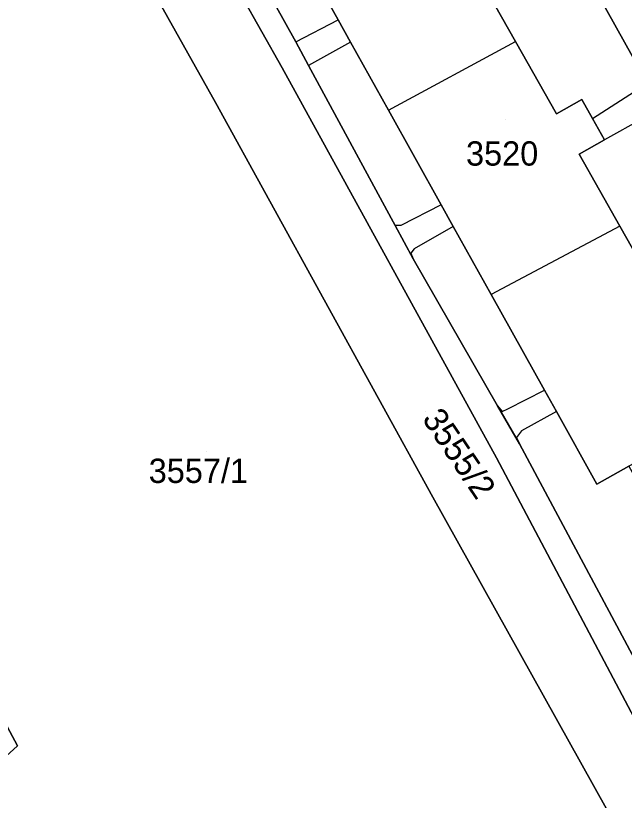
# Model space of a CAD drawing. Extents: x -262715 to -259381, y -1237238 to -1231182.
# Drawn here: x -261499.2 to -261449, y -1235867.1 to -1235802.5 of the extents above; entities that cross this region are included whole.
import ezdxf

# ---------------------------------------------------------------- set-up
doc = ezdxf.new("R2010")
doc.units = 0
for name, color, linetype in [('body_kn', 7, 'Continuous'), ('kladpar_druhypozemkov', 7, 'Continuous'), ('kladpar_hranice', 7, 'Continuous'), ('kladpar_parcelnecisla', 7, 'Continuous'), ('kladpar_plochy', 7, 'Continuous'), ('zappar_hrandruhpozemk', 7, 'Continuous')]:
    doc.layers.add(name, color=color, linetype=linetype)

msp = doc.modelspace()

# ---------------------------------------------------------------- linework, layer by layer
at = {"layer": 'body_kn'}
for p, q in [((-261472.62, -1235802.8), (-261472.62, -1235802.8)), ((-261476.1, -1235804.61), (-261476.1, -1235804.61)), ((-261476.1, -1235804.61), (-261476.1, -1235804.61)), ((-261471.59, -1235804.64), (-261471.59, -1235804.64)), ((-261471.59, -1235804.64), (-261471.59, -1235804.64)), ((-261458, -1235804.6), (-261458, -1235804.6)), ((-261477.24, -1235806.77), (-261477.24, -1235806.77)), ((-261475.06, -1235806.56), (-261475.06, -1235806.56)), ((-261482.72, -1235809.6), (-261482.72, -1235809.6)), ((-261452.55, -1235809.36), (-261452.55, -1235809.36)), ((-261468.47, -1235810.25), (-261468.47, -1235810.25)), ((-261468.47, -1235810.25), (-261468.47, -1235810.25)), ((-261454.64, -1235810.54), (-261454.64, -1235810.54)), ((-261451.66, -1235810.93), (-261451.66, -1235810.93)), ((-261451.66, -1235810.93), (-261451.66, -1235810.93)), ((-261450.67, -1235812.68), (-261450.67, -1235812.68)), ((-261452.77, -1235813.86), (-261452.77, -1235813.86)), ((-261464.12, -1235818.05), (-261464.12, -1235818.05)), ((-261464.12, -1235818.05), (-261464.12, -1235818.05)), ((-261468.26, -1235819.14), (-261468.26, -1235819.14)), ((-261467.93, -1235819.75), (-261467.93, -1235819.75)), ((-261467.45, -1235819.75), (-261467.45, -1235819.75)), ((-261463.14, -1235819.81), (-261463.14, -1235819.81)), ((-261463.14, -1235819.81), (-261463.14, -1235819.81)), ((-261449.42, -1235819.79), (-261449.42, -1235819.79)), ((-261449.42, -1235819.79), (-261449.42, -1235819.79)), ((-261466.36, -1235821.67), (-261466.36, -1235821.67)), ((-261466.63, -1235822.02), (-261466.63, -1235822.02)), ((-261466.45, -1235822.49), (-261466.45, -1235822.49)), ((-261460.02, -1235825.42), (-261460.02, -1235825.42)), ((-261455.62, -1235833.31), (-261455.62, -1235833.31)), ((-261459.5, -1235834.59), (-261459.5, -1235834.59)), ((-261459.5, -1235834.59), (-261459.5, -1235834.59)), ((-261458.63, -1235834.84), (-261458.63, -1235834.84)), ((-261459.12, -1235835.06), (-261459.12, -1235835.06)), ((-261454.64, -1235835.06), (-261454.64, -1235835.06)), ((-261454.64, -1235835.06), (-261454.64, -1235835.06)), ((-261457.52, -1235836.66), (-261457.52, -1235836.66)), ((-261457.93, -1235837.19), (-261457.93, -1235837.19)), ((-261457.69, -1235837.73), (-261457.69, -1235837.73)), ((-261459.57, -1235838.86), (-261459.57, -1235838.86)), ((-261451.32, -1235841.03), (-261451.32, -1235841.03)), ((-261464.81, -1235842.11), (-261464.81, -1235842.11)), ((-261499.04, -1235862.59), (-261499.04, -1235862.59))]:
    msp.add_line(p, q, dxfattribs=at)
at = {"layer": 'kladpar_druhypozemkov'}
for p, q in [((-261458.87, -1235811.02), (-261458.87, -1235811.02)), ((-261465.43, -1235835.08), (-261465.43, -1235835.08)), ((-261483.47, -1235838.38), (-261483.47, -1235838.38))]:
    msp.add_line(p, q, dxfattribs=at)
at = {"layer": 'kladpar_hranice'}
for points in [[(-261529.56, -1235790.57), (-261512.07, -1235781.53), (-261509.37, -1235780.48), (-261506.39, -1235780.1), (-261503.87, -1235780.4), (-261500.74, -1235781.68), (-261498, -1235783.9), (-261495.26, -1235787.22), (-261482.72, -1235809.6), (-261464.81, -1235842.11), (-261450.51, -1235867.76)], [(-261450.51, -1235867.76), (-261464.81, -1235842.11), (-261482.72, -1235809.6), (-261495.26, -1235787.22), (-261498, -1235783.9), (-261500.74, -1235781.68), (-261503.87, -1235780.4), (-261506.39, -1235780.1), (-261509.37, -1235780.48), (-261512.07, -1235781.53)], [(-261490.62, -1235783.01), (-261477.24, -1235806.77), (-261459.57, -1235838.86), (-261446.02, -1235864.48), (-261444.34, -1235865.58), (-261442.16, -1235866.97), (-261441.02, -1235866.44), (-261439.34, -1235865.8), (-261381.5, -1235834.11), (-261378.62, -1235839.26), (-261381.54, -1235840.71), (-261404.5, -1235853.57), (-261405.38, -1235856.06), (-261405.75, -1235858.47), (-261410.95, -1235862.87), (-261413.44, -1235861.81), (-261416.1, -1235862.03), (-261416.66, -1235861.2), (-261417.8, -1235861.94), (-261418.66, -1235862.83), (-261419.04, -1235864.37), (-261419.17, -1235866.22), (-261402.84, -1235896.62)], [(-261446.02, -1235864.48), (-261459.57, -1235838.86), (-261477.24, -1235806.77), (-261490.62, -1235783.01)], [(-261427.59, -1235846.41), (-261423.24, -1235854.04), (-261423.32, -1235854.77), (-261423.82, -1235855.39), (-261440.49, -1235864.59), (-261441.84, -1235864.72), (-261443.08, -1235864.38), (-261443.94, -1235863.37), (-261457.69, -1235837.73), (-261459.5, -1235834.59), (-261466.45, -1235822.49), (-261467.93, -1235819.75), (-261468.26, -1235819.14), (-261475.06, -1235806.56), (-261476.1, -1235804.61), (-261484.48, -1235789.59)], [(-261484.48, -1235789.59), (-261476.1, -1235804.61), (-261475.06, -1235806.56), (-261468.26, -1235819.14), (-261467.93, -1235819.75), (-261466.45, -1235822.49), (-261459.5, -1235834.59), (-261457.69, -1235837.73), (-261443.94, -1235863.37)], [(-261440.67, -1235835.31), (-261448.67, -1235839.57), (-261451.32, -1235841.03), (-261454.64, -1235835.06), (-261455.62, -1235833.31), (-261460.02, -1235825.42), (-261463.14, -1235819.81), (-261464.12, -1235818.05), (-261468.47, -1235810.25), (-261471.59, -1235804.64), (-261472.62, -1235802.8), (-261477.14, -1235794.68)], [(-261477.14, -1235794.68), (-261472.62, -1235802.8), (-261471.59, -1235804.64), (-261468.47, -1235810.25), (-261464.12, -1235818.05), (-261463.14, -1235819.81), (-261460.02, -1235825.42), (-261455.62, -1235833.31), (-261454.64, -1235835.06), (-261451.32, -1235841.03), (-261448.67, -1235839.57), (-261439.84, -1235855.5), (-261431.99, -1235850.93), (-261433.41, -1235848.35), (-261431.45, -1235847.28), (-261430.9, -1235848.26), (-261427.59, -1235846.41)], [(-261454.18, -1235795.37), (-261447.58, -1235807.24), (-261445.6, -1235810.78), (-261438.86, -1235822.57), (-261438.8, -1235823.53), (-261439.27, -1235824.09), (-261438.41, -1235827), (-261434.2, -1235834.53), (-261439.58, -1235837.38), (-261440.67, -1235835.31), (-261444.19, -1235829.06), (-261442.13, -1235827.9), (-261443.12, -1235826.15), (-261443.99, -1235824.6), (-261446.05, -1235825.76), (-261449.42, -1235819.79), (-261452.77, -1235813.86), (-261450.67, -1235812.68), (-261451.66, -1235810.93), (-261452.55, -1235809.36), (-261454.64, -1235810.54), (-261458, -1235804.6), (-261461.35, -1235798.65)], [(-261393.4, -1235796.98), (-261404.35, -1235803.16), (-261407.37, -1235804.8), (-261415.39, -1235809.32), (-261417.14, -1235810.38), (-261429.81, -1235817.59), (-261430.31, -1235817.87), (-261433.11, -1235819.45), (-261436.36, -1235821.26), (-261436.85, -1235821.75), (-261436.63, -1235822.7), (-261430.39, -1235832.34), (-261429.54, -1235833.85), (-261433.28, -1235836.13), (-261434.2, -1235834.53), (-261438.41, -1235827), (-261439.27, -1235824.09), (-261438.8, -1235823.53), (-261438.86, -1235822.57), (-261445.6, -1235810.78), (-261447.58, -1235807.24), (-261454.18, -1235795.37)], [(-261461.35, -1235798.65), (-261458, -1235804.6), (-261454.64, -1235810.54), (-261452.55, -1235809.36), (-261451.66, -1235810.93), (-261450.67, -1235812.68), (-261452.77, -1235813.86), (-261449.42, -1235819.79), (-261446.05, -1235825.76), (-261443.99, -1235824.6), (-261443.12, -1235826.15), (-261442.13, -1235827.9), (-261444.19, -1235829.06), (-261440.67, -1235835.31)], [(-261500.93, -1235864.29), (-261499.04, -1235862.59), (-261502.04, -1235857.03)], [(-261502.04, -1235857.03), (-261499.04, -1235862.59), (-261500.93, -1235864.29)]]:
    msp.add_lwpolyline(points, dxfattribs=at)
at = {"layer": 'kladpar_plochy'}
for points in [[(-261500.74, -1235781.68), (-261498, -1235783.9), (-261495.26, -1235787.22), (-261482.72, -1235809.6), (-261464.81, -1235842.11), (-261450.51, -1235867.76)], [(-261450.51, -1235867.76), (-261464.81, -1235842.11), (-261482.72, -1235809.6), (-261495.26, -1235787.22), (-261498, -1235783.9), (-261500.74, -1235781.68)], [(-261490.62, -1235783.01), (-261477.24, -1235806.77), (-261459.57, -1235838.86), (-261446.02, -1235864.48), (-261444.34, -1235865.58), (-261442.16, -1235866.97), (-261441.02, -1235866.44), (-261439.34, -1235865.8), (-261381.5, -1235834.11), (-261378.62, -1235839.26), (-261381.54, -1235840.71), (-261404.5, -1235853.57), (-261405.38, -1235856.06), (-261405.75, -1235858.47), (-261410.95, -1235862.87), (-261413.44, -1235861.81), (-261416.1, -1235862.03), (-261416.66, -1235861.2), (-261417.8, -1235861.94), (-261418.66, -1235862.83), (-261419.04, -1235864.37), (-261419.17, -1235866.22), (-261402.84, -1235896.62)], [(-261446.02, -1235864.48), (-261459.57, -1235838.86), (-261477.24, -1235806.77), (-261490.62, -1235783.01)], [(-261443.94, -1235863.37), (-261457.69, -1235837.73), (-261459.5, -1235834.59), (-261466.45, -1235822.49), (-261467.93, -1235819.75), (-261468.26, -1235819.14), (-261475.06, -1235806.56), (-261476.1, -1235804.61), (-261484.48, -1235789.59)], [(-261484.48, -1235789.59), (-261476.1, -1235804.61), (-261475.06, -1235806.56), (-261468.26, -1235819.14), (-261467.93, -1235819.75), (-261466.45, -1235822.49), (-261459.5, -1235834.59), (-261457.69, -1235837.73), (-261443.94, -1235863.37)], [(-261448.67, -1235839.57), (-261451.32, -1235841.03), (-261454.64, -1235835.06), (-261455.62, -1235833.31), (-261460.02, -1235825.42), (-261463.14, -1235819.81), (-261464.12, -1235818.05), (-261468.47, -1235810.25), (-261471.59, -1235804.64), (-261472.62, -1235802.8), (-261477.14, -1235794.68)], [(-261477.14, -1235794.68), (-261472.62, -1235802.8), (-261471.59, -1235804.64), (-261468.47, -1235810.25), (-261464.12, -1235818.05), (-261463.14, -1235819.81), (-261460.02, -1235825.42), (-261455.62, -1235833.31), (-261454.64, -1235835.06), (-261451.32, -1235841.03), (-261448.67, -1235839.57)], [(-261454.18, -1235795.37), (-261447.58, -1235807.24), (-261445.6, -1235810.78), (-261438.86, -1235822.57), (-261438.8, -1235823.53), (-261439.27, -1235824.09), (-261438.41, -1235827), (-261434.2, -1235834.53), (-261439.58, -1235837.38), (-261440.67, -1235835.31), (-261444.19, -1235829.06), (-261442.13, -1235827.9), (-261443.12, -1235826.15), (-261443.99, -1235824.6), (-261446.05, -1235825.76), (-261449.42, -1235819.79), (-261452.77, -1235813.86), (-261450.67, -1235812.68), (-261451.66, -1235810.93), (-261452.55, -1235809.36), (-261454.64, -1235810.54), (-261458, -1235804.6), (-261461.35, -1235798.65)], [(-261393.4, -1235796.98), (-261404.35, -1235803.16), (-261407.37, -1235804.8), (-261415.39, -1235809.32), (-261417.14, -1235810.38), (-261429.81, -1235817.59), (-261430.31, -1235817.87), (-261433.11, -1235819.45), (-261436.36, -1235821.26), (-261436.85, -1235821.75), (-261436.63, -1235822.7), (-261430.39, -1235832.34), (-261429.54, -1235833.85), (-261433.28, -1235836.13), (-261434.2, -1235834.53), (-261438.41, -1235827), (-261439.27, -1235824.09), (-261438.8, -1235823.53), (-261438.86, -1235822.57), (-261445.6, -1235810.78), (-261447.58, -1235807.24), (-261454.18, -1235795.37)], [(-261461.35, -1235798.65), (-261458, -1235804.6), (-261454.64, -1235810.54), (-261452.55, -1235809.36), (-261451.66, -1235810.93), (-261450.67, -1235812.68), (-261452.77, -1235813.86), (-261449.42, -1235819.79), (-261446.05, -1235825.76)], [(-261500.93, -1235864.29), (-261499.04, -1235862.59), (-261502.04, -1235857.03)], [(-261502.04, -1235857.03), (-261499.04, -1235862.59), (-261500.93, -1235864.29)]]:
    msp.add_lwpolyline(points, dxfattribs=at)
at = {"layer": 'zappar_hrandruhpozemk'}
for p, q in [((-261476.1, -1235804.61), (-261472.62, -1235802.8)), ((-261471.59, -1235804.64), (-261475.06, -1235806.56)), ((-261468.47, -1235810.25), (-261458, -1235804.6)), ((-261451.66, -1235810.93), (-261447.82, -1235808.47)), ((-261446.58, -1235810.39), (-261450.67, -1235812.68)), ((-261464.12, -1235818.05), (-261467.45, -1235819.75)), ((-261467.45, -1235819.75), (-261467.93, -1235819.75)), ((-261463.14, -1235819.81), (-261466.36, -1235821.67)), ((-261449.42, -1235819.79), (-261460.02, -1235825.42)), ((-261458.63, -1235834.84), (-261455.62, -1235833.31)), ((-261454.64, -1235835.06), (-261457.52, -1235836.66))]:
    msp.add_line(p, q, dxfattribs=at)
for points in [[(-261466.36, -1235821.67), (-261466.63, -1235822.02), (-261466.45, -1235822.49)], [(-261459.5, -1235834.59), (-261459.12, -1235835.06), (-261458.63, -1235834.84)], [(-261457.52, -1235836.66), (-261457.93, -1235837.19), (-261457.69, -1235837.73)]]:
    msp.add_lwpolyline(points, dxfattribs=at)

# ---------------------------------------------------------------- texts
at = {"layer": 'kladpar_parcelnecisla'}
for s, p in [('3520', (-261462.086, -1235814.81)), ('3557/1', (-261488.226, -1235840.94))]:
    msp.add_text(s, height=2, dxfattribs=at).set_placement(p)
msp.add_text('3555/2', height=2, rotation=304, dxfattribs=at).set_placement((-261465.759, -1235835.664))

doc.saveas('drawing.dxf')
